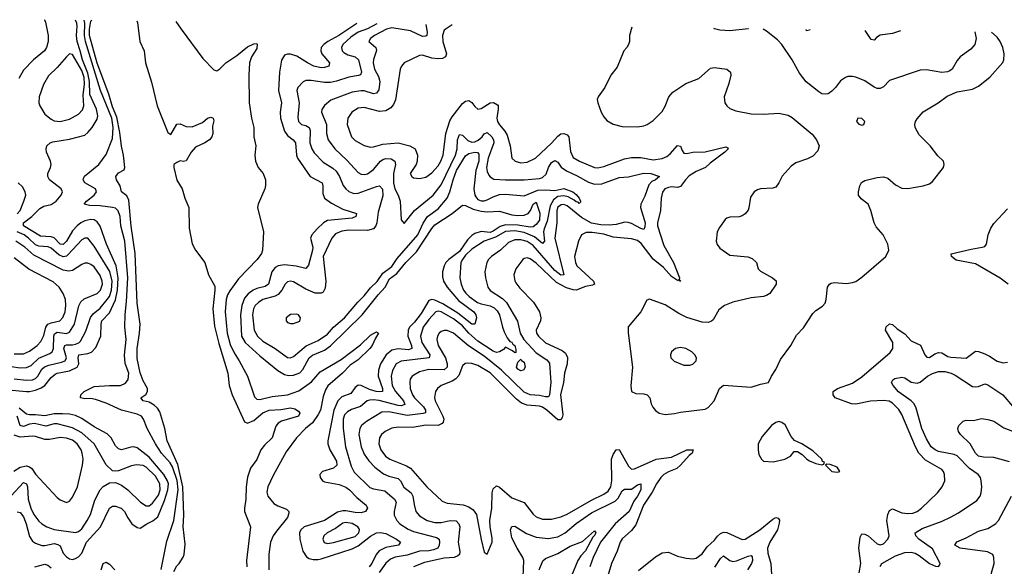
# Model space of a CAD drawing. Header units: inches. Extents: x 1694797 to 1849917, y 907313 to 1017959.
# Tile 531 of 656: x 1772806 to 1779218, y 1013632 to 1017192. Entities that reach past the tile are written whole.
import ezdxf

# ---------------------------------------------------------------- set-up
doc = ezdxf.new("R2010")
doc.units = ezdxf.units.IN
doc.header["$MEASUREMENT"] = 0
doc.layers.add('B7071', color=7, linetype='Continuous')

msp = doc.modelspace()

# ---------------------------------------------------------------- linework, layer by layer
at = {"layer": 'B7071', "color": 5}
for points, elevation in [([(1772710, 1014783.6), (1772850, 1014770.8), (1772870, 1014770.8), (1772910, 1014780.1), (1772946, 1014794), (1772969.9, 1014810), (1773010, 1014861.5), (1773036.6, 1014883.4), (1773050, 1014890.4), (1773130, 1014905.5), (1773180.9, 1014930), (1773192.2, 1014950), (1773186.2, 1014990), (1773190.4, 1015009.6), (1773250, 1015018.2), (1773273.7, 1015026.3), (1773301.8, 1015058.2), (1773333.5, 1015130), (1773335.7, 1015210), (1773341.1, 1015230), (1773390, 1015282.7), (1773430, 1015367.9), (1773444, 1015430), (1773446.7, 1015510), (1773433.8, 1015590), (1773371.6, 1015730), (1773330, 1015846.8), (1773310, 1015876.2), (1773290, 1015888.1), (1773270, 1015890.5), (1773230, 1015881.3), (1773204.5, 1015870), (1773179.4, 1015850), (1773150, 1015817.2), (1773110, 1015749.3), (1773090, 1015727.4), (1773070, 1015729.9), (1773030, 1015771.7), (1773010, 1015778.6), (1772942.4, 1015782.4), (1772831.1, 1015850), (1772829.9, 1015870), (1772885.8, 1015910), (1772936.7, 1015963.3), (1772962.9, 1015977.1), (1773010.6, 1015989.4), (1773042.5, 1016010), (1773076.2, 1016050), (1773083.8, 1016070), (1773075.9, 1016090), (1773000.9, 1016150), (1772989.2, 1016170), (1772990.4, 1016190), (1773007.5, 1016230), (1773010.4, 1016250), (1773007.3, 1016270), (1772981.4, 1016330), (1772978.2, 1016350), (1772982.8, 1016370), (1773003.5, 1016390), (1773022.7, 1016397.3), (1773130, 1016413.9), (1773230, 1016440.1), (1773250, 1016456.3), (1773277.8, 1016490), (1773310, 1016544.7), (1773314.2, 1016565.8), (1773306.8, 1016610), (1773263.8, 1016703.8), (1773261.1, 1016790), (1773250, 1016843.4), (1773214.4, 1016930), (1773200.1, 1016990), (1773179.5, 1017050), (1773176, 1017090), (1773181.2, 1017150), (1773177.7, 1017170), (1773170.3, 1017189.3)], 620), ([(1772964.7, 1017191.9), (1772966.7, 1017190), (1772974.7, 1017174.7), (1772990.7, 1017090), (1772990.8, 1017050), (1772979.8, 1017010), (1772967.6, 1016990), (1772896.8, 1016930), (1772830, 1016862.8), (1772801.5, 1016810)], 620), ([(1773727.4, 1013612.6), (1773763.4, 1013796.6), (1773809.3, 1013930.7), (1773838.1, 1014130), (1773830.8, 1014190.8), (1773800.7, 1014280.7), (1773785.2, 1014305.2), (1773730, 1014368.4), (1773690.8, 1014430), (1773635.5, 1014530), (1773612.9, 1014590), (1773598.6, 1014610), (1773570, 1014623.4), (1773469.7, 1014649.7), (1773370, 1014695.7), (1773299, 1014719), (1773270, 1014724.1), (1773230, 1014722.3), (1773201.4, 1014730), (1773203.8, 1014750), (1773225.5, 1014770), (1773290, 1014803.1), (1773390, 1014810.8), (1773462.7, 1014810), (1773494.1, 1014825.9), (1773511.9, 1014848.1), (1773516.2, 1014890), (1773493.9, 1014953.9), (1773487.5, 1015007.5), (1773498.6, 1015110), (1773491.5, 1015190), (1773492.1, 1015272.1), (1773502.3, 1015357.7), (1773509.5, 1015510), (1773490.2, 1015750), (1773464.3, 1015850), (1773459.8, 1015910), (1773448, 1015948), (1773430, 1015963.7), (1773409.9, 1015969.9), (1773330, 1015980), (1773261.6, 1015981.6), (1773225.7, 1015990), (1773240.6, 1016010), (1773291.3, 1016050), (1773305.3, 1016070), (1773300.4, 1016090), (1773229.2, 1016130), (1773218.7, 1016150), (1773221.2, 1016158.8), (1773228, 1016172), (1773322, 1016250), (1773370, 1016313.8), (1773410, 1016417.8), (1773413.8, 1016490), (1773405.2, 1016550), (1773333.3, 1016730), (1773234.4, 1017050), (1773227, 1017090), (1773229.6, 1017170), (1773226, 1017188.6)], 580), ([(1773810, 1013598.8), (1773830, 1013636), (1773844, 1013650), (1773870, 1013691.3), (1773876.2, 1013710), (1773883.5, 1013776.5), (1773869.9, 1013889.9), (1773875.2, 1013964.8), (1773867.8, 1014150), (1773835.9, 1014295.9), (1773766.3, 1014450), (1773750.8, 1014530), (1773717.6, 1014637.6), (1773702.8, 1014662.8), (1773682.8, 1014682.8), (1773650, 1014700.9), (1773609.3, 1014710), (1773595.1, 1014730), (1773628.5, 1014751.5), (1773638.8, 1014770), (1773638.8, 1014790), (1773610, 1014840.5), (1773590, 1014892.7), (1773570, 1014986), (1773571.8, 1015050), (1773587.1, 1015150), (1773589.8, 1015210), (1773570, 1015346), (1773558.4, 1015670), (1773532.2, 1015847.8), (1773515.8, 1016015.8), (1773504.3, 1016044.3), (1773469.8, 1016070), (1773459.8, 1016110), (1773436.4, 1016150), (1773431.2, 1016170), (1773450, 1016195.6), (1773486.7, 1016213.3), (1773490.6, 1016230), (1773481.7, 1016310), (1773468.2, 1016368.2), (1773458.3, 1016458.3), (1773437.8, 1016557.8), (1773410, 1016623.6), (1773387, 1016707), (1773310, 1016909.2), (1773261.2, 1017090), (1773260.6, 1017130), (1773270, 1017181.8), (1773275.7, 1017188)], 560), ([(1773569.5, 1017184.3), (1773572.7, 1017172.7), (1773588.4, 1017050), (1773616.5, 1016990), (1773624.9, 1016910), (1773664.1, 1016784.1), (1773700.8, 1016630), (1773770, 1016458), (1773790, 1016444.7), (1773830, 1016510.7), (1773850, 1016514), (1773890, 1016495.8), (1773930, 1016495), (1773996.9, 1016523.1), (1774030, 1016550.4), (1774050, 1016558), (1774066, 1016550), (1774070, 1016534), (1774062.5, 1016497.5), (1774063.8, 1016450), (1774057.1, 1016430), (1774042, 1016410), (1774010.8, 1016390), (1773950, 1016362.4), (1773922.4, 1016330), (1773890, 1016273.2), (1773870, 1016269), (1773850, 1016271.8), (1773830, 1016261.6), (1773810.7, 1016250), (1773808.9, 1016230), (1773830, 1016147.3), (1773863.1, 1016090), (1773880.5, 1016030), (1773908, 1015970), (1773910, 1015834), (1773930, 1015732), (1773950, 1015691.3), (1774010.8, 1015610), (1774035.5, 1015530), (1774076.1, 1015456.1), (1774077, 1015430), (1774063.2, 1015310), (1774075.4, 1015195.4), (1774102.8, 1015082.8), (1774161.5, 1014890), (1774171.1, 1014810), (1774189.5, 1014749.5), (1774270, 1014574), (1774290, 1014563.6), (1774330, 1014582), (1774390, 1014632.5), (1774430, 1014649.3), (1774507.5, 1014652.5), (1774570, 1014663.7), (1774598, 1014658), (1774622, 1014642), (1774631.3, 1014630), (1774621, 1014610), (1774510, 1014576.5), (1774490, 1014564.4), (1774474.8, 1014545.2), (1774450, 1014468.7), (1774399.1, 1014420.9), (1774375.8, 1014390), (1774350, 1014327.3), (1774309.5, 1014270.5), (1774290, 1014212.3), (1774280.1, 1014150), (1774278.3, 1014070), (1774270.3, 1014010.3), (1774270.4, 1013990), (1774308.7, 1013890), (1774282, 1013670), (1774284.9, 1013630)], 560), ([(1773823.1, 1017181.1), (1773856.5, 1017130), (1773999.6, 1016939.6), (1774070, 1016864.9), (1774090, 1016858.7), (1774110, 1016872), (1774148, 1016912), (1774221, 1016959), (1774290, 1017014.2), (1774330, 1017035.3), (1774350, 1017037.1), (1774352.4, 1017032.4), (1774350, 1017004.4), (1774315.5, 1016950), (1774302.6, 1016910), (1774297.7, 1016830), (1774300.7, 1016650), (1774315.8, 1016550), (1774330.7, 1016490), (1774331.5, 1016430), (1774343.5, 1016370), (1774337.1, 1016310), (1774340.7, 1016270), (1774359.7, 1016230), (1774391.3, 1016190), (1774407.7, 1016150), (1774407.1, 1016112.9), (1774401.6, 1016090), (1774358.5, 1015990), (1774354, 1015970), (1774394.3, 1015810), (1774388.2, 1015690), (1774381.3, 1015670), (1774353.4, 1015630), (1774230, 1015505.4), (1774173.7, 1015426.3), (1774159.6, 1015400.4), (1774150.3, 1015370), (1774144.9, 1015290), (1774157.4, 1015150), (1774176.2, 1015076.2), (1774202.3, 1015022.3), (1774235.8, 1014970), (1774289.6, 1014870), (1774335.2, 1014735.2), (1774350, 1014720.5), (1774370, 1014718.1), (1774450, 1014738.8), (1774550, 1014748), (1774624.8, 1014775.2), (1774706.5, 1014833.5), (1774762.2, 1014897.8), (1774900.4, 1014979.6), (1775024.7, 1015075.3), (1775090, 1015138.4), (1775130, 1015159.6), (1775143.1, 1015150), (1775121.9, 1015118.1), (1775102, 1015070), (1775086, 1015050), (1775010, 1014975.9), (1774957.4, 1014942.6), (1774907.7, 1014890), (1774811.8, 1014808.2), (1774797.4, 1014782.6), (1774782, 1014738), (1774764.3, 1014650), (1774750, 1014620.7), (1774713.6, 1014566.4), (1774667.3, 1014530), (1774609.2, 1014470), (1774542.3, 1014377.7), (1774457.2, 1014222.8), (1774422.4, 1014150), (1774414.7, 1014114.7), (1774421.8, 1014090), (1774461.8, 1014041.8), (1774486.3, 1014026.3), (1774544, 1014004), (1774558, 1013990), (1774558.8, 1013978.8), (1774550.7, 1013950), (1774478.2, 1013861.8), (1774457.1, 1013830), (1774439, 1013790), (1774427.9, 1013712.1), (1774428.8, 1013610)], 580), ([(1775001.8, 1017166.3), (1774883.8, 1017090), (1774813.3, 1017050), (1774786.8, 1017030), (1774769.5, 1017010), (1774766.4, 1016990), (1774772.8, 1016970), (1774824, 1016910), (1774819.5, 1016890), (1774813.3, 1016886.7), (1774790, 1016879.5), (1774770, 1016879.1), (1774721.7, 1016890), (1774679.3, 1016910), (1774610, 1016954.9), (1774570, 1016967.2), (1774550, 1016967.7), (1774530, 1016960.4), (1774510, 1016929.4), (1774497.2, 1016850), (1774491.8, 1016730), (1774510.1, 1016650), (1774502.8, 1016590), (1774505, 1016550), (1774530, 1016466), (1774550, 1016438.5), (1774586.7, 1016410), (1774602, 1016390), (1774608.4, 1016310), (1774615.4, 1016290), (1774697.1, 1016170), (1774774.7, 1016130), (1774780.5, 1016110), (1774779.5, 1016059.5), (1774791.8, 1016030), (1774836.4, 1015996.4), (1774910, 1015958.7), (1774999.5, 1015930), (1774995.2, 1015910), (1774970, 1015899.5), (1774810, 1015883.9), (1774784.5, 1015870), (1774742.1, 1015830), (1774708, 1015790), (1774700.7, 1015770), (1774714, 1015710), (1774712, 1015690), (1774685.7, 1015594.3), (1774670, 1015571.1), (1774606.7, 1015586.7), (1774530, 1015594.5), (1774490, 1015589.9), (1774470, 1015578.2), (1774448, 1015550), (1774427.1, 1015470), (1774405.1, 1015454.9), (1774350, 1015440.9), (1774326.4, 1015430), (1774294.1, 1015405.9), (1774270, 1015378.5), (1774251.5, 1015330), (1774242.9, 1015270), (1774249.8, 1015130), (1774274.6, 1015090), (1774370, 1015002.8), (1774486.8, 1014906.8), (1774530, 1014881.1), (1774555.6, 1014875.6), (1774590, 1014876.5), (1774630, 1014892.5), (1774650, 1014914), (1774690.9, 1014990), (1774713, 1015007), (1774790, 1015039.9), (1774830, 1015068.6), (1775036.9, 1015270), (1775140.3, 1015399.7), (1775186.1, 1015450), (1775215, 1015505), (1775261, 1015539), (1775320.7, 1015610), (1775390, 1015680.1), (1775490, 1015832.5), (1775510, 1015855.1), (1775622.9, 1015930), (1775690, 1015984.5), (1775710, 1015982.7), (1775759.1, 1015959.1), (1775810, 1015945.8), (1775850, 1015941.5), (1775930, 1015944.6), (1776010, 1015920.2), (1776050, 1015916.3), (1776090, 1015919.5), (1776116.2, 1015930), (1776132.5, 1015950), (1776150, 1015991.2), (1776170, 1016004.4), (1776193.1, 1015933.1), (1776190, 1015887.2), (1776170, 1015857.8), (1776150, 1015844), (1776130, 1015840.3), (1776050, 1015854.4), (1775970, 1015856.1), (1775934.8, 1015845.2), (1775890, 1015814.7), (1775870, 1015807), (1775810, 1015811.8), (1775770, 1015800.1), (1775750, 1015786.8), (1775722.6, 1015757.4), (1775670, 1015682.3), (1775600.1, 1015630), (1775581.7, 1015610), (1775570.5, 1015590), (1775559.2, 1015550), (1775558.3, 1015518.3), (1775564.9, 1015490), (1775588.8, 1015450), (1775664.2, 1015364.2), (1775764, 1015290), (1775777.1, 1015270), (1775781, 1015250), (1775770.4, 1015209.6), (1775750, 1015209), (1775659.9, 1015279.9), (1775562.2, 1015342.2), (1775510, 1015365.4), (1775490, 1015369.6), (1775470, 1015363.5), (1775420.3, 1015279.7), (1775377.5, 1015222.5), (1775344.4, 1015190), (1775336.4, 1015170), (1775333, 1015130), (1775357.2, 1015070), (1775360.5, 1015050), (1775338.6, 1015041.4), (1775270, 1015047.9), (1775230, 1015039.7), (1775192.5, 1015010), (1775156.2, 1014950), (1775142.4, 1014910), (1775139.9, 1014870), (1775169, 1014790), (1775169.2, 1014770.8), (1775152.2, 1014767.8), (1775128.2, 1014771.8), (1775084.2, 1014784.2), (1775030, 1014809), (1775010, 1014810.9), (1774990, 1014797.3), (1774961.7, 1014758.3), (1774904.7, 1014735.3), (1774876.8, 1014710), (1774851.3, 1014650), (1774812.5, 1014450), (1774813.6, 1014430), (1774825.5, 1014390), (1774870, 1014316.5), (1774870.6, 1014290), (1774850, 1014270.5), (1774778.4, 1014250), (1774760.3, 1014230), (1774763.6, 1014210), (1774778, 1014190), (1774790, 1014182.9), (1774886.2, 1014166.2), (1774930, 1014147), (1774954.6, 1014130), (1775000.6, 1014080.6), (1775062.4, 1014030), (1775070.2, 1014010), (1775058, 1013990), (1775030, 1013980.4), (1774990, 1013982), (1774930, 1013992.6), (1774910, 1013993.1), (1774874.8, 1013985.2), (1774790, 1013930.5), (1774658, 1013890), (1774637.4, 1013870), (1774628.1, 1013850), (1774629.2, 1013810), (1774650.1, 1013730), (1774674.6, 1013694.6), (1774690, 1013684.2), (1774716.1, 1013676.1), (1774750, 1013676.5), (1774770, 1013681.6), (1774970, 1013746.8), (1775010, 1013766.1), (1775090, 1013827.9), (1775130, 1013850.1), (1775153, 1013853), (1775190, 1013846.3), (1775259, 1013810), (1775284.9, 1013790), (1775272.4, 1013770), (1775190, 1013754.7), (1775147.1, 1013732.9), (1775126.8, 1013710), (1775098.2, 1013650), (1775082.5, 1013630)], 620), ([(1775131.1, 1017164.7), (1775070, 1017132.5), (1775010, 1017109.6), (1774962.1, 1017077.9), (1774910.8, 1017030), (1774901.2, 1017010), (1774905.9, 1016990), (1774917.7, 1016977.7), (1774942.4, 1016962.4), (1774990, 1016949.6), (1775011.5, 1016931.5), (1775031.2, 1016850), (1775026.1, 1016833.9), (1775012.1, 1016827.9), (1774950, 1016818.5), (1774870, 1016791), (1774830, 1016783.4), (1774790, 1016782.9), (1774704.1, 1016795.9), (1774670, 1016795.7), (1774652.7, 1016787.3), (1774616.5, 1016750), (1774611.5, 1016730), (1774626.5, 1016650), (1774617.8, 1016557.8), (1774621.8, 1016530), (1774642, 1016510), (1774670, 1016502), (1774691.6, 1016490), (1774698.4, 1016470), (1774695, 1016390), (1774708.3, 1016350), (1774724.4, 1016324.4), (1774783.1, 1016263.1), (1774845.1, 1016225.1), (1774866.6, 1016206.6), (1774889.6, 1016170), (1774912.7, 1016112.7), (1774929.6, 1016089.6), (1774950, 1016072.2), (1774981, 1016061), (1775010, 1016061.5), (1775130, 1016106.4), (1775150, 1016110.2), (1775167.9, 1016087.9), (1775170, 1016045.2), (1775141.4, 1015938.6), (1775131.7, 1015868.2), (1775125, 1015850), (1775109, 1015831), (1775070, 1015819.5), (1774950, 1015820.3), (1774904.5, 1015815.5), (1774862.2, 1015797.8), (1774838.2, 1015770), (1774781.2, 1015650), (1774800.4, 1015490), (1774796.2, 1015443.8), (1774782, 1015418), (1774769.4, 1015410.6), (1774730, 1015411.1), (1774670, 1015436.3), (1774590, 1015485.3), (1774570, 1015489.8), (1774550, 1015484.7), (1774535.2, 1015470), (1774513.7, 1015430), (1774490, 1015402.4), (1774469.4, 1015390.6), (1774390, 1015368.8), (1774360.9, 1015350), (1774340.1, 1015330), (1774328, 1015310), (1774322.2, 1015270), (1774332.1, 1015170), (1774354.4, 1015130), (1774390, 1015098.3), (1774470.5, 1015050.5), (1774550, 1014992.9), (1774570, 1014988.9), (1774590, 1014999), (1774672.2, 1015067.8), (1774750, 1015103.3), (1774810, 1015143.8), (1774850.5, 1015189.5), (1774920.7, 1015250), (1775008.5, 1015351.5), (1775050, 1015392.7), (1775090, 1015445.1), (1775134, 1015486), (1775170, 1015540.7), (1775230, 1015585.8), (1775263.1, 1015636.9), (1775398.8, 1015790), (1775434, 1015866), (1775461.1, 1015910), (1775530, 1015960.1), (1775589.1, 1016030), (1775607.9, 1016070), (1775629.1, 1016150), (1775650.6, 1016210), (1775710, 1016304.3), (1775730, 1016321), (1775770, 1016329.6), (1775787.6, 1016327.6), (1775795.2, 1016315.2), (1775794.9, 1016270), (1775777.3, 1016210), (1775763, 1016090), (1775770, 1016050.3), (1775777.3, 1016037.3), (1775790, 1016022), (1775810, 1016012.2), (1775830, 1016012), (1775850, 1016018.7), (1775890, 1016039.1), (1775930, 1016052.6), (1775970, 1016054.9), (1776090, 1016044), (1776179.2, 1016080.8), (1776230, 1016084.5), (1776290, 1016080.1), (1776350, 1016093.5), (1776407.6, 1016070), (1776430, 1016053.6), (1776449.1, 1016030), (1776456.9, 1016010), (1776457.3, 1016002.7), (1776450, 1015994.5), (1776443.6, 1016003.6), (1776430, 1016006), (1776417.5, 1016017.5), (1776378.1, 1016038.1), (1776350, 1016045.3), (1776310, 1016041.4), (1776281.6, 1016018.4), (1776260.2, 1015979.8), (1776239.8, 1015880.2), (1776220.8, 1015830), (1776217.1, 1015810), (1776222.8, 1015750), (1776210, 1015734.6), (1776158.4, 1015778.4), (1776090, 1015806.9), (1776030, 1015817), (1775970, 1015812.2), (1775903.8, 1015776.2), (1775830.2, 1015750), (1775750, 1015697.1), (1775710, 1015658.1), (1775688.5, 1015630), (1775679.4, 1015610), (1775672.9, 1015510), (1775680.1, 1015470), (1775697, 1015430), (1775710.9, 1015410), (1775733, 1015390), (1775786.8, 1015350), (1775810, 1015340.7), (1775870, 1015328), (1775894.7, 1015314.7), (1775915.9, 1015295.9), (1775929.7, 1015270), (1775949.1, 1015189.1), (1775960.2, 1015160.2), (1775980, 1015120), (1775996.9, 1015096.9), (1776010, 1015091.1), (1776018, 1015078), (1776030.2, 1015070), (1776036.7, 1015043.3), (1776036, 1015024), (1776030, 1015022), (1776015.1, 1015035.1), (1775970, 1015059.5), (1775955.5, 1015044.5), (1775930.2, 1015029.8), (1775910, 1015024.2), (1775890, 1015032.8), (1775790, 1015099), (1775731.6, 1015151.6), (1775690, 1015199.2), (1775630, 1015244.2), (1775550, 1015289.5), (1775530, 1015294), (1775515.3, 1015290), (1775470, 1015239.9), (1775433.8, 1015190), (1775416.3, 1015130), (1775424.6, 1015090), (1775477.5, 1015010), (1775473, 1014990), (1775290, 1014968.2), (1775258.6, 1014950), (1775233.1, 1014906.9), (1775225.2, 1014870), (1775231.9, 1014810), (1775253.6, 1014770), (1775304.6, 1014710), (1775313.5, 1014686.5), (1775290, 1014677.4), (1775270, 1014679.1), (1775147, 1014713), (1775110, 1014717.3), (1775084.8, 1014715.2), (1775068.3, 1014710), (1775026.3, 1014673.7), (1774966.4, 1014653.6), (1774940.6, 1014639.4), (1774921.9, 1014618.1), (1774913.2, 1014590), (1774911.9, 1014530), (1774926.9, 1014410), (1774964.4, 1014284.4), (1774984.4, 1014244.4), (1775086.6, 1014146.6), (1775110, 1014137), (1775183.3, 1014123.4), (1775246.7, 1014070), (1775256.8, 1014050), (1775245.3, 1013990), (1775245, 1013965), (1775261.7, 1013930), (1775282.2, 1013910), (1775335.2, 1013875.2), (1775370, 1013859.4), (1775521, 1013821), (1775536.5, 1013810), (1775540.6, 1013790), (1775538.3, 1013770), (1775529.5, 1013750.5), (1775501.2, 1013738.8), (1775470, 1013733.4), (1775410, 1013731.9), (1775330, 1013704.9), (1775250, 1013692.8), (1775220.2, 1013679.8), (1775190, 1013652.3), (1775147.7, 1013592.3)], 640), ([(1775451, 1017160.7), (1775460.3, 1017110), (1775457.7, 1017090), (1775450, 1017083.6), (1775430, 1017083.2), (1775350, 1017120.3), (1775230, 1017137.9), (1775194.9, 1017130), (1775116.9, 1017090), (1775090.2, 1017070), (1775080.3, 1017050), (1775125.8, 1017010), (1775130.2, 1016990.2), (1775110, 1016931.8), (1775108.4, 1016910), (1775117.3, 1016870), (1775142, 1016822), (1775151.5, 1016790), (1775143.9, 1016736.1), (1775130, 1016714.2), (1775110, 1016709.9), (1775050, 1016728), (1775030, 1016729.4), (1774970, 1016720.7), (1774832.7, 1016667.3), (1774790, 1016634), (1774773.7, 1016606.3), (1774772, 1016590), (1774803.4, 1016510), (1774803.9, 1016450), (1774814.8, 1016410), (1774858.2, 1016350), (1774936.5, 1016276.5), (1775010, 1016196.6), (1775030, 1016187), (1775050, 1016184.1), (1775071.6, 1016188.4), (1775110, 1016216.3), (1775155.7, 1016270), (1775170, 1016281.4), (1775190, 1016288.7), (1775224.9, 1016284.9), (1775248.6, 1016270), (1775253.2, 1016250), (1775239.2, 1016190), (1775239.5, 1016130), (1775249.4, 1016089.4), (1775269.5, 1016050), (1775282.7, 1016010), (1775289.1, 1015889.1), (1775310, 1015864), (1775377, 1015950), (1775498.8, 1016050), (1775550, 1016115.5), (1775644.5, 1016310), (1775653.7, 1016350), (1775656.9, 1016410), (1775670, 1016444.2), (1775690, 1016441), (1775724.6, 1016404.6), (1775750, 1016393.9), (1775770, 1016396.1), (1775792.5, 1016407.5), (1775817.7, 1016430), (1775830, 1016449.4), (1775850, 1016458), (1775879.6, 1016430), (1775891.5, 1016410), (1775893.7, 1016390), (1775855.7, 1016290), (1775846.1, 1016230), (1775850, 1016202.6), (1775860.4, 1016180.4), (1775870, 1016167.6), (1775893.7, 1016153.7), (1775968.7, 1016148.7), (1776090, 1016149.6), (1776190, 1016158.5), (1776210, 1016164.1), (1776233.8, 1016186.2), (1776250.5, 1016230), (1776270, 1016262.6), (1776290, 1016275.4), (1776310, 1016264.9), (1776332.5, 1016232.5), (1776367.1, 1016207.1), (1776435.7, 1016175.7), (1776510, 1016133.5), (1776550, 1016121.7), (1776596.4, 1016123.6), (1776710, 1016163.5), (1776770, 1016169.3), (1776868.4, 1016191.6), (1776916.3, 1016190), (1776971.3, 1016170), (1776946.7, 1016150), (1776921.4, 1016138.6), (1776902.8, 1016117.2), (1776876.8, 1016043.2), (1776850.3, 1015990), (1776847.9, 1015970), (1776878.2, 1015870), (1776877.8, 1015842.2), (1776870, 1015825.7), (1776850, 1015831.5), (1776790, 1015864.7), (1776767.7, 1015872.3), (1776746.6, 1015873.4), (1776690, 1015858.3), (1776646.4, 1015853.6), (1776590, 1015855.9), (1776530, 1015867.4), (1776463.7, 1015903.7), (1776370, 1015979.4), (1776350, 1015988.3), (1776332.9, 1015987.1), (1776310, 1015970.9), (1776302.8, 1015950), (1776303.7, 1015870), (1776290.1, 1015769.9), (1776350, 1015529.8), (1776330, 1015529), (1776290, 1015558.2), (1776150, 1015720.9), (1776110, 1015747.2), (1776070, 1015758.2), (1776030, 1015758.1), (1775990, 1015741.2), (1775937.6, 1015690), (1775877.5, 1015650), (1775858.2, 1015630), (1775847.8, 1015610), (1775835.9, 1015550), (1775839.3, 1015510), (1775854.7, 1015450), (1775869.2, 1015429.2), (1775950, 1015377), (1775977, 1015350), (1776047.8, 1015227.8), (1776064.5, 1015150), (1776089.7, 1015110), (1776170, 1015023.4), (1776237.7, 1014977.7), (1776255.4, 1014955.4), (1776264.5, 1014830), (1776256.1, 1014750), (1776250, 1014736.8), (1776230, 1014735.3), (1776190, 1014744.7), (1776130, 1014749.1), (1776090, 1014767.2), (1775944, 1014910), (1775830, 1015001), (1775727.5, 1015067.5), (1775630, 1015151.1), (1775590, 1015168.3), (1775570, 1015169), (1775550, 1015160.8), (1775538.6, 1015150), (1775526.3, 1015130), (1775522.4, 1015110), (1775531.7, 1015070), (1775577.9, 1014990), (1775589.6, 1014950.4), (1775590, 1014929.8), (1775569.2, 1014910.8), (1775470, 1014913), (1775410, 1014898.6), (1775361.8, 1014870), (1775349.5, 1014850.5), (1775345.5, 1014834.5), (1775348.3, 1014790), (1775363.6, 1014750), (1775377.1, 1014730), (1775436.3, 1014670), (1775449.5, 1014650), (1775447.8, 1014632.2), (1775433.6, 1014626.4), (1775330, 1014615), (1775210, 1014638), (1775164.5, 1014635.5), (1775064.1, 1014575.9), (1775032.8, 1014550), (1775020.1, 1014530), (1775013.6, 1014490), (1775029.7, 1014409.7), (1775050, 1014362.8), (1775078.6, 1014318.6), (1775117.7, 1014277.7), (1775174.5, 1014234.5), (1775210, 1014218.5), (1775270, 1014204.7), (1775286.8, 1014190), (1775307, 1014147), (1775356.3, 1014110), (1775365.6, 1014090), (1775374.1, 1014034.1), (1775386.4, 1013990), (1775410, 1013960.8), (1775460.3, 1013930), (1775510, 1013916.9), (1775550, 1013918.6), (1775610, 1013931.7), (1775648.2, 1013928.2), (1775666.5, 1013910), (1775671.9, 1013890), (1775661.8, 1013790), (1775671.5, 1013728.5), (1775670.2, 1013710), (1775660.1, 1013699.9), (1775636.3, 1013690), (1775570, 1013684.7), (1775442.9, 1013657.1), (1775370, 1013629.9)], 660), ([(1775621.4, 1017158.6), (1775570, 1017123.5), (1775558.3, 1017090), (1775561.9, 1017050), (1775585.7, 1016970), (1775579, 1016950), (1775560.1, 1016939.9), (1775530, 1016936.4), (1775490, 1016942.2), (1775430, 1016961.8), (1775410, 1016959.7), (1775310.4, 1016910), (1775291.7, 1016890), (1775283.2, 1016870), (1775253.8, 1016670), (1775240.8, 1016639.2), (1775223.1, 1016616.9), (1775190, 1016597.7), (1775150, 1016593.6), (1775050, 1016619.5), (1775010, 1016615.4), (1774969.6, 1016590.4), (1774942.6, 1016550), (1774939.3, 1016510), (1774966.4, 1016430), (1774990, 1016406), (1775050, 1016373), (1775090, 1016362), (1775110, 1016363.8), (1775170, 1016381.5), (1775270, 1016390.1), (1775345.5, 1016370), (1775381.1, 1016350), (1775396.1, 1016310), (1775394, 1016270), (1775386.7, 1016250), (1775349.2, 1016190), (1775359.3, 1016170), (1775370, 1016163.1), (1775410, 1016157.4), (1775450, 1016166.9), (1775490, 1016193.6), (1775530, 1016239.7), (1775549.1, 1016270), (1775562.8, 1016310), (1775581.7, 1016450), (1775606.6, 1016533.4), (1775621.2, 1016558.8), (1775690, 1016646.2), (1775710, 1016662.3), (1775730, 1016666.4), (1775750, 1016653.4), (1775770, 1016626), (1775790, 1016610.2), (1775810, 1016614.3), (1775870, 1016650.1), (1775891.6, 1016651.6), (1775916.4, 1016636.4), (1775920.7, 1016630), (1775920.9, 1016610), (1775912.1, 1016550), (1775917, 1016530), (1775930, 1016506.4), (1775965.8, 1016465.8), (1775979.7, 1016439.7), (1775999.3, 1016370), (1776010.2, 1016290.2), (1776032.7, 1016270), (1776070, 1016259.8), (1776110, 1016263.2), (1776164.7, 1016290), (1776270, 1016386.9), (1776310, 1016432.5), (1776330, 1016448.4), (1776350, 1016451.2), (1776370, 1016442.8), (1776381.3, 1016430), (1776393.7, 1016333.7), (1776410, 1016295.4), (1776451.4, 1016270), (1776550, 1016228.5), (1776570, 1016227.6), (1776610, 1016235.5), (1776745.4, 1016285.4), (1776790, 1016295.1), (1776850, 1016294.3), (1776930, 1016280.3), (1776990, 1016287.9), (1777019, 1016301), (1777042, 1016318), (1777090, 1016372.6), (1777108.8, 1016368.8), (1777119.2, 1016339.2), (1777130, 1016322.8), (1777150, 1016319.8), (1777190, 1016328.4), (1777270, 1016330.8), (1777404.8, 1016364.8), (1777417.3, 1016357.3), (1777419.7, 1016350), (1777398.4, 1016330), (1777302.2, 1016257.8), (1777271.1, 1016228.9), (1777210, 1016204.1), (1777165.5, 1016174.4), (1777141.9, 1016150), (1777110, 1016105.2), (1777090, 1016099.6), (1777050, 1016103.1), (1777030, 1016100.1), (1777006.6, 1016090), (1776991.3, 1016068.7), (1776984, 1016030), (1776979.1, 1015950), (1776959.2, 1015870), (1776958.8, 1015850), (1777001.4, 1015721.4), (1777062.9, 1015610), (1777101.5, 1015510), (1777100.6, 1015500.6), (1777111.6, 1015488.4), (1777102, 1015490), (1777098, 1015498), (1777090, 1015493.3), (1777050, 1015519.5), (1776997.6, 1015577.6), (1776930, 1015631.7), (1776853.9, 1015733.9), (1776830, 1015754.2), (1776790, 1015765.7), (1776670, 1015776.7), (1776610, 1015794.9), (1776533.2, 1015806.8), (1776493.8, 1015806.2), (1776465.3, 1015790), (1776445.2, 1015750), (1776419.7, 1015650), (1776424.3, 1015610), (1776434.7, 1015590), (1776542.1, 1015490), (1776548.9, 1015470), (1776536.5, 1015463.5), (1776490, 1015455.1), (1776430, 1015429.9), (1776410, 1015431.7), (1776366.1, 1015446.1), (1776300.6, 1015480.6), (1776170, 1015607.1), (1776130, 1015634.7), (1776110, 1015640.2), (1776090, 1015636.5), (1776081.5, 1015630), (1776035.8, 1015570), (1776024.7, 1015530), (1776031.2, 1015491.2), (1776037.8, 1015477.8), (1776063.1, 1015443.1), (1776152.6, 1015352.6), (1776191.8, 1015290), (1776199.3, 1015250), (1776197.7, 1015230), (1776170.2, 1015170), (1776171.1, 1015150), (1776183.5, 1015130), (1776230, 1015087.1), (1776338.6, 1015038.6), (1776359.9, 1015019.9), (1776372.2, 1014992.2), (1776371.8, 1014950), (1776354.6, 1014890), (1776347.7, 1014830), (1776328.1, 1014750), (1776342.2, 1014617.8), (1776339.3, 1014600.7), (1776330, 1014585.4), (1776310, 1014585.7), (1776238, 1014650), (1776210, 1014669.5), (1776190, 1014676), (1776110, 1014680.8), (1776074.7, 1014694.7), (1776041.7, 1014721.7), (1775870, 1014891.4), (1775790, 1014939.9), (1775750, 1014953.9), (1775724.8, 1014955.2), (1775707.8, 1014952.2), (1775690, 1014938.7), (1775664.6, 1014875.4), (1775646.9, 1014853.1), (1775622.9, 1014837), (1775550.7, 1014809.3), (1775526.3, 1014790), (1775513.8, 1014770), (1775507.6, 1014732.4), (1775511.8, 1014710), (1775562, 1014610), (1775567.2, 1014590), (1775563.4, 1014570), (1775557.4, 1014562.6), (1775530, 1014549.9), (1775450, 1014552.2), (1775364.3, 1014535.7), (1775270, 1014537.9), (1775230, 1014532.1), (1775186, 1014510), (1775161.8, 1014490), (1775150, 1014469.3), (1775145, 1014430), (1775157.4, 1014390), (1775187.3, 1014350), (1775216, 1014330), (1775325.8, 1014285.8), (1775350.5, 1014270.5), (1775456.2, 1014150), (1775556.5, 1014056.5), (1775590, 1014043.5), (1775693.7, 1014033.7), (1775730, 1014020.1), (1775759.8, 1013999.8), (1775779.8, 1013970), (1775810, 1013806), (1775830, 1013724.7), (1775850, 1013712), (1775882.9, 1013790), (1775883.6, 1013816.4), (1775868.7, 1013888.7), (1775867.1, 1013930), (1775880.2, 1014010), (1775881.6, 1014110), (1775890, 1014137.6), (1775910, 1014156), (1775930, 1014147.2), (1776010, 1014078.3), (1776090, 1014047.2), (1776150, 1013971.6), (1776170, 1013955.2), (1776210, 1013939.3), (1776270, 1013940.2), (1776330, 1013955.1), (1776370, 1013971.7), (1776530, 1014064.1), (1776610, 1014101.6), (1776637.5, 1014122.5), (1776654.8, 1014150), (1776661.7, 1014190), (1776659.6, 1014330), (1776670, 1014359.6), (1776690, 1014391.8), (1776710, 1014393.1), (1776770, 1014284.9), (1776790, 1014266), (1776810, 1014267.8), (1776950, 1014330.9), (1777050, 1014342.7), (1777150, 1014391.1), (1777190.6, 1014390), (1777184.9, 1014370), (1777165.5, 1014354.5), (1777109.5, 1014290), (1777084.3, 1014270), (1777030, 1014247.3), (1777001, 1014230), (1776980.6, 1014210), (1776952.7, 1014170), (1776923.9, 1014116.1), (1776868.1, 1014030), (1776818.1, 1013901.9), (1776790, 1013866.6), (1776730, 1013811.1), (1776715.5, 1013790), (1776695.6, 1013730), (1776660.3, 1013650), (1776635.8, 1013570)], 680), ([(1776791.5, 1017142.8), (1776777, 1017090), (1776777, 1017050), (1776770.4, 1017030), (1776759.5, 1017010), (1776740.4, 1016990), (1776696.7, 1016883.3), (1776654.9, 1016830), (1776616.4, 1016750), (1776572.7, 1016690), (1776567.1, 1016672.9), (1776570.4, 1016650), (1776592.9, 1016590), (1776610, 1016558.4), (1776630, 1016535.3), (1776670, 1016511.5), (1776730, 1016496.9), (1776830, 1016494.7), (1776870, 1016500.7), (1776891.2, 1016508.8), (1776930, 1016535.3), (1776990, 1016593.4), (1777010, 1016628.7), (1777032, 1016690), (1777059, 1016721), (1777143.3, 1016776.7), (1777228.3, 1016810), (1777304.8, 1016875.2), (1777330, 1016881.5), (1777410.1, 1016870.1), (1777435.5, 1016850), (1777436.5, 1016830), (1777423.3, 1016776.6), (1777392.9, 1016690), (1777398.7, 1016650), (1777410.4, 1016630), (1777430, 1016613.4), (1777470, 1016598), (1777570, 1016579.2), (1777650, 1016577.4), (1777750, 1016582.7), (1777809.5, 1016569.5), (1777835.1, 1016555.1), (1777966.2, 1016446.1), (1777995.4, 1016410), (1778012.2, 1016370), (1778002.3, 1016337.7), (1777970, 1016304), (1777935.1, 1016284.9), (1777859.6, 1016260.4), (1777830, 1016238.4), (1777770, 1016172), (1777750, 1016129.3), (1777730, 1016100.7), (1777710, 1016094), (1777630.2, 1016089.8), (1777610, 1016084.4), (1777588.4, 1016071.6), (1777563.8, 1016036.2), (1777554.2, 1015965.8), (1777549.2, 1015950.8), (1777530, 1015927.3), (1777510, 1015913.6), (1777491.8, 1015908.2), (1777430, 1015905.6), (1777410, 1015898.4), (1777399.1, 1015890), (1777362, 1015838), (1777348.4, 1015810), (1777340.4, 1015750), (1777347.3, 1015727.3), (1777364.2, 1015704.2), (1777430, 1015658), (1777547, 1015647), (1777575.8, 1015635.8), (1777603.2, 1015610), (1777615.6, 1015570), (1777630, 1015553.4), (1777708.8, 1015510), (1777730.9, 1015490.9), (1777731.3, 1015470), (1777690.1, 1015409.9), (1777670, 1015396.2), (1777650.1, 1015389.9), (1777570, 1015380.3), (1777450, 1015352.7), (1777394.9, 1015330), (1777358, 1015302), (1777321.5, 1015238.5), (1777310, 1015227.8), (1777290, 1015219.3), (1777250, 1015222.9), (1777150, 1015253.4), (1777099.2, 1015279.2), (1777010, 1015335.8), (1776907.9, 1015372.1), (1776890, 1015365.2), (1776850.2, 1015289.8), (1776769.2, 1015190.8), (1776767.6, 1015152.4), (1776796.3, 1014930), (1776786.7, 1014806.7), (1776790.6, 1014770), (1776817.2, 1014757.2), (1776870, 1014755.9), (1776892.7, 1014750), (1776910.3, 1014730), (1776918.3, 1014690), (1776928.2, 1014668.2), (1776946.1, 1014646.1), (1776969.2, 1014629.2), (1777010, 1014620.3), (1777070, 1014628), (1777110, 1014636.9), (1777270, 1014655.3), (1777290, 1014667.6), (1777328.7, 1014710), (1777363.1, 1014790), (1777390, 1014811.1), (1777570, 1014798.5), (1777630, 1014819.5), (1777682, 1014830), (1777701.2, 1014870), (1777730, 1014913.4), (1777760, 1014980), (1777827.4, 1015070), (1777863.4, 1015136.6), (1777910, 1015184.9), (1777970, 1015278), (1777990, 1015298), (1778034, 1015326), (1778050, 1015344.9), (1778057.6, 1015370), (1778067.3, 1015450), (1778079.7, 1015470), (1778090, 1015477.2), (1778110, 1015481.5), (1778190, 1015474.4), (1778230, 1015479.6), (1778250, 1015487.2), (1778290, 1015514.9), (1778446.3, 1015650), (1778465.1, 1015690), (1778459.1, 1015730), (1778428.5, 1015790), (1778383.9, 1015843.9), (1778369.2, 1015869.2), (1778348.5, 1015950), (1778331, 1015990), (1778285.5, 1016025.5), (1778269.1, 1016049.1), (1778267.9, 1016070), (1778276.4, 1016110), (1778288.4, 1016131.6), (1778310, 1016144.4), (1778390, 1016164.8), (1778430, 1016169.4), (1778459.6, 1016159.6), (1778510, 1016116.5), (1778550, 1016094.6), (1778590, 1016091.7), (1778688.7, 1016110), (1778730, 1016123.1), (1778750, 1016138), (1778820.9, 1016230), (1778826.6, 1016250), (1778820.9, 1016270), (1778785.6, 1016305.6), (1778734.3, 1016370), (1778662.9, 1016442.9), (1778636.4, 1016490), (1778634.2, 1016510), (1778639.2, 1016530), (1778650, 1016546.7), (1778689.1, 1016590.9), (1778787.6, 1016650), (1778846.4, 1016693.6), (1778910, 1016722.2), (1779010, 1016739.6), (1779050, 1016758.3), (1779123, 1016817), (1779207, 1016913), (1779215.1, 1016930), (1779216.9, 1016970), (1779208.3, 1017010), (1779189.7, 1017050), (1779170, 1017077.4), (1779133.2, 1017111.3)], 720), ([(1777551.1, 1017132.5), (1777550, 1017132.1), (1777430, 1017120.2), (1777364.5, 1017124.5), (1777330, 1017133.4), (1777326, 1017135.5)], 720), ([(1779024.9, 1017112.7), (1779033.8, 1017070), (1779025.5, 1017030), (1779000.3, 1016999.7), (1778930, 1016949.7), (1778910, 1016925.6), (1778877, 1016870), (1778862, 1016858), (1778848.3, 1016851.7), (1778811.3, 1016848.7), (1778710, 1016866), (1778670, 1016863.8), (1778470, 1016795.8), (1778430, 1016754.8), (1778410, 1016743.4), (1778390, 1016743.4), (1778370, 1016752.2), (1778310, 1016793), (1778250, 1016817.6), (1778230, 1016822.7), (1778199.1, 1016820.9), (1778183.8, 1016816.2), (1778150, 1016794), (1778119.3, 1016750), (1778094.6, 1016725.4), (1778070, 1016709.9), (1778050, 1016706), (1778030, 1016709.9), (1778010, 1016721.1), (1777927.3, 1016787.3), (1777884.5, 1016844.5), (1777836.4, 1016930), (1777768.3, 1017030), (1777740, 1017060), (1777670, 1017117.6), (1777648.4, 1017131.2)], 720), ([(1777952, 1017127), (1777950, 1017123.5), (1777930, 1017120.4), (1777926.8, 1017127.4)], 680), ([(1778540.9, 1017119), (1778490, 1017102.8), (1778409.3, 1017090.7), (1778384.5, 1017075.5), (1778370, 1017058.7), (1778350, 1017063.7), (1778312, 1017122.1)], 680), ([(1772790, 1015928.7), (1772808.5, 1015950), (1772833.3, 1016010), (1772845.1, 1016050), (1772842.4, 1016070), (1772823.7, 1016103.7), (1772796, 1016130)], 640), ([(1779243.1, 1015470), (1779190, 1015508), (1779030, 1015601.3), (1778905, 1015625), (1778874.3, 1015650), (1778872.3, 1015667.7), (1779001.7, 1015698.3), (1779072.3, 1015710), (1779090, 1015715.9), (1779102.3, 1015730), (1779113.2, 1015790), (1779130, 1015834.4), (1779150, 1015863.8), (1779239, 1015961)], 680), ([(1772770, 1014854), (1772850, 1014845.5), (1772890, 1014847.6), (1772910, 1014856.3), (1772924.5, 1014870), (1772950, 1014915.1), (1772968.4, 1014931.6), (1772996.8, 1014943.2), (1773079.2, 1014960.8), (1773102.9, 1014970), (1773110.8, 1014990), (1773094.2, 1015050), (1773100.2, 1015070), (1773110, 1015075), (1773150, 1015075), (1773170, 1015079.5), (1773191.5, 1015088.5), (1773201.9, 1015098.1), (1773236.6, 1015163.4), (1773267.8, 1015252.2), (1773284.2, 1015275.8), (1773330, 1015313.4), (1773376, 1015370), (1773390.2, 1015390), (1773404.3, 1015430), (1773409.2, 1015490), (1773392.6, 1015552.6), (1773290, 1015718), (1773250, 1015768.5), (1773230, 1015768.7), (1773210, 1015758), (1773119.7, 1015660.3), (1773110, 1015651.7), (1773090, 1015648.3), (1773060.6, 1015660.6), (1773010, 1015703.1), (1772992.2, 1015712.2), (1772930, 1015717.7), (1772910, 1015725.5), (1772863.3, 1015770), (1772834.9, 1015790), (1772790, 1015809.5)], 640), ([(1772750, 1014934.1), (1772810, 1014923.9), (1772850, 1014926.3), (1772880.5, 1014939.5), (1772930, 1014987), (1773002.5, 1015017.5), (1773017.8, 1015030), (1773026.2, 1015050), (1773027.9, 1015130), (1773032.9, 1015147.1), (1773050, 1015156.7), (1773110, 1015148.6), (1773130, 1015157), (1773163.7, 1015210), (1773190.9, 1015329.1), (1773204.4, 1015355.6), (1773226.7, 1015373.3), (1773310, 1015408.3), (1773331.4, 1015430), (1773344.5, 1015470), (1773343.4, 1015490), (1773330, 1015525.8), (1773290, 1015582), (1773270, 1015598), (1773250, 1015606), (1773230, 1015605.7), (1773210, 1015598.5), (1773150, 1015558.5), (1773126.2, 1015553.8), (1773090, 1015559.9), (1772899, 1015659), (1772839.3, 1015710), (1772781.7, 1015750)], 660), ([(1772770, 1015015.1), (1772830, 1015016.2), (1772870, 1015034.1), (1772920.6, 1015070), (1772943.9, 1015096.1), (1772963.8, 1015136.2), (1772975.4, 1015190), (1772990, 1015209.6), (1773010, 1015218.6), (1773067.3, 1015230), (1773087.9, 1015252.1), (1773102, 1015290), (1773105.8, 1015330), (1773103.3, 1015370), (1773089.9, 1015409.9), (1773063.6, 1015450), (1773024.4, 1015484.4), (1772866.4, 1015566.4), (1772770, 1015642.1)], 680), ([(1778272.5, 1013590), (1778282.9, 1013650), (1778270.4, 1013750), (1778278.4, 1013821.6), (1778290, 1013844), (1778310, 1013842.2), (1778330, 1013830.9), (1778390, 1013779.3), (1778410, 1013773.2), (1778430, 1013779.7), (1778459.2, 1013810), (1778467.2, 1013830), (1778453.6, 1013930), (1778459.4, 1013970), (1778470, 1013996.9), (1778490, 1014006), (1778550, 1013981.2), (1778590, 1013975.4), (1778622.4, 1013977.6), (1778650, 1013988.6), (1778678.7, 1014010), (1778783.5, 1014110), (1778813.5, 1014150), (1778829.8, 1014190), (1778828.7, 1014230), (1778821, 1014250), (1778810, 1014263.5), (1778704.2, 1014324.2), (1778660.4, 1014370), (1778638.7, 1014410), (1778550, 1014620.7), (1778530, 1014653.7), (1778490, 1014695.4), (1778467.1, 1014707.2), (1778430, 1014712.8), (1778346.9, 1014706.9), (1778250, 1014689.1), (1778222, 1014690), (1778116.9, 1014730), (1778103.1, 1014750), (1778104, 1014770), (1778131.3, 1014790), (1778230, 1014826), (1778290, 1014866.3), (1778475, 1015025), (1778491.5, 1015050), (1778491.3, 1015090), (1778443.9, 1015170), (1778448.2, 1015191.8), (1778470, 1015210.3), (1778490, 1015206.3), (1778519.7, 1015179.7), (1778570, 1015146.1), (1778610, 1015101.6), (1778672.7, 1015072.7), (1778699.7, 1015010), (1778714, 1014994), (1778730, 1014992.6), (1778764.7, 1015015.3), (1778790, 1015025.7), (1778810, 1015023.2), (1778850, 1014999.1), (1778870, 1014993.5), (1778970, 1014987.8), (1779030, 1015032.3), (1779050, 1015030.2), (1779090, 1015016.6), (1779121.3, 1015001.3), (1779170, 1014967.6), (1779210, 1014958), (1779237.7, 1014962.3)], 680), ([(1778408.8, 1013631.2), (1778420.4, 1013650), (1778510, 1013700.5), (1778570, 1013722.8), (1778610, 1013724), (1778637.3, 1013717.3), (1778662.7, 1013702.7), (1778730, 1013650.3), (1778770, 1013633), (1778790, 1013631.3), (1778798.6, 1013641.4), (1778799.3, 1013650), (1778750, 1013746), (1778662, 1013810), (1778642, 1013830), (1778637.7, 1013850), (1778682, 1013878), (1778813.3, 1013926.7), (1778867.6, 1013952.4), (1778918.7, 1013981.3), (1779038, 1014062), (1779059.6, 1014090), (1779066.3, 1014110), (1779071.2, 1014150), (1779066.9, 1014190), (1779062, 1014210), (1779047.1, 1014230), (1778990, 1014269.1), (1778910, 1014352.1), (1778890, 1014360.6), (1778790, 1014379.6), (1778766.4, 1014390), (1778742, 1014410), (1778710, 1014462.6), (1778681.3, 1014530), (1778643.2, 1014663.2), (1778631.1, 1014690), (1778611.1, 1014710), (1778528, 1014768), (1778493.3, 1014810), (1778483.1, 1014830), (1778492.4, 1014847.6), (1778504.4, 1014855.6), (1778550, 1014864.1), (1778570, 1014859.6), (1778611.3, 1014831.3), (1778650, 1014825.5), (1778670, 1014831.3), (1778716.5, 1014870), (1778750, 1014888.7), (1778790, 1014901.4), (1778830, 1014900.6), (1778870.5, 1014890.5), (1778897.6, 1014877.6), (1779010, 1014804.1), (1779030, 1014800.2), (1779050, 1014803.2), (1779090, 1014820.3), (1779110, 1014814.4), (1779206.9, 1014750), (1779270, 1014675.3)], 660), ([(1772790, 1013988.2), (1772810, 1013982.2), (1772830, 1013953.9), (1772849.3, 1013910), (1772870, 1013826.7), (1772890, 1013795.5), (1772910, 1013783.1), (1772950, 1013768.8), (1772970, 1013768.3), (1773030, 1013779.9), (1773055.4, 1013775.4), (1773070, 1013765.1), (1773090, 1013717.3), (1773110, 1013693.5), (1773130, 1013680.9), (1773150, 1013676.8), (1773170, 1013682.3), (1773190, 1013695.2), (1773210, 1013717.2), (1773241.7, 1013790), (1773332.8, 1013890), (1773390, 1014010.8), (1773410, 1014023.4), (1773430, 1014024.8), (1773467.1, 1014010), (1773489.3, 1013990), (1773510, 1013949.1), (1773537.3, 1013910), (1773570, 1013884.4), (1773590, 1013880.3), (1773633.1, 1013910), (1773672.1, 1013927.9), (1773704.6, 1013955.4), (1773750, 1014061), (1773771.5, 1014130), (1773775, 1014170), (1773769.4, 1014190), (1773745.2, 1014230), (1773650, 1014342.1), (1773570, 1014404.3), (1773550, 1014409.9), (1773530, 1014408.4), (1773470, 1014391), (1773450, 1014396.8), (1773430, 1014417.2), (1773401.1, 1014470), (1773376, 1014496), (1773290, 1014540.7), (1773210, 1014595.9), (1773170, 1014614.2), (1773130, 1014622.2), (1773084.7, 1014624.7), (1773030, 1014624.7), (1772970, 1014611.8), (1772910, 1014619.8), (1772870, 1014617.8), (1772850, 1014623.1), (1772802.8, 1014662.8)], 620), ([(1772749.7, 1014090.3), (1772830, 1014177.7), (1772850, 1014168.9), (1772856.9, 1014150), (1772862.2, 1014070), (1772878.5, 1014010), (1772897.1, 1013970), (1772930, 1013926.2), (1772950, 1013908.7), (1772983.6, 1013890), (1773030, 1013871.3), (1773170, 1013852.4), (1773190, 1013860.1), (1773210, 1013877.1), (1773246.4, 1013930), (1773266.4, 1013970), (1773295.8, 1014064.2), (1773330.5, 1014129.5), (1773350, 1014152.4), (1773390, 1014176.1), (1773430, 1014178.5), (1773470, 1014161.3), (1773510, 1014130.2), (1773593.6, 1014050), (1773630, 1014025.5), (1773650, 1014026.7), (1773670, 1014043.5), (1773710, 1014094.6), (1773721.7, 1014130), (1773718.5, 1014170), (1773690, 1014218.9), (1773630, 1014278.5), (1773610, 1014288.7), (1773566.5, 1014293.5), (1773533.6, 1014286.4), (1773450, 1014253.3), (1773430, 1014250.9), (1773410, 1014255.1), (1773370, 1014292.2), (1773290.9, 1014430.9), (1773210, 1014502.4), (1773150, 1014533.5), (1773050, 1014559.9), (1773030, 1014559.3), (1772975.4, 1014544.6), (1772903.3, 1014563.3), (1772870, 1014558.7), (1772830, 1014543.6), (1772810, 1014549.3), (1772789.4, 1014610)], 640), ([(1779252.3, 1014312.3), (1779150, 1014340.4), (1779082.2, 1014342.2), (1779050, 1014349.8), (1779029.8, 1014370), (1778994.4, 1014430), (1778931.8, 1014490), (1778919.3, 1014510), (1778914.6, 1014530), (1778921.7, 1014550), (1778950, 1014578.2), (1778970, 1014584), (1779018, 1014582), (1779070, 1014594.3), (1779110, 1014589), (1779150, 1014576.9), (1779214.1, 1014534.1), (1779270, 1014513.1)], 640), ([(1772769, 1014251), (1772810, 1014277), (1772850, 1014286.7), (1772870, 1014281.1), (1772884.3, 1014270), (1772910, 1014233.5), (1773050, 1014079.5), (1773070, 1014065.7), (1773110, 1014048.4), (1773130, 1014057.1), (1773150, 1014082.4), (1773183.2, 1014150), (1773216, 1014290), (1773218.5, 1014330), (1773212.8, 1014370), (1773205.8, 1014390), (1773179.9, 1014430), (1773150, 1014454.4), (1773110, 1014466.2), (1773069.6, 1014470.4), (1773000.9, 1014459.1), (1772970, 1014459.2), (1772910, 1014478.2), (1772890, 1014480.4), (1772810, 1014474.1), (1772770, 1014487.4)], 660), ([(1776081.5, 1013510), (1776088.4, 1013670), (1776083, 1013690), (1776044.7, 1013750), (1776010, 1013818.4), (1776002, 1013870), (1776010, 1013892.7), (1776030, 1013893.1), (1776105.5, 1013845.5), (1776170, 1013821.5), (1776247, 1013813), (1776310, 1013823.3), (1776357.5, 1013850), (1776430, 1013912.2), (1776530, 1013981.7), (1776683.9, 1014056.1), (1776704, 1014076), (1776730, 1014124.7), (1776744.7, 1014135.3), (1776790, 1014135.5), (1776830, 1014163.2), (1776850.2, 1014170.2), (1776850, 1014129.8), (1776830.1, 1014090), (1776804.4, 1014055.6), (1776774.7, 1013990), (1776683.3, 1013910), (1776587.2, 1013790), (1776540.5, 1013690), (1776519, 1013630)], 660), ([(1779220.8, 1013430), (1779177.6, 1013477.6), (1779136.5, 1013550), (1779134.2, 1013590), (1779150.5, 1013650), (1779149.8, 1013689.8), (1779143.5, 1013710), (1779107.4, 1013727.4), (1778929.5, 1013750), (1778895.1, 1013770), (1778907.6, 1013792.4), (1778970, 1013818.6), (1779050, 1013860.2), (1779110, 1013877.7), (1779159.8, 1013910), (1779180.3, 1013930), (1779264.2, 1014090)], 640), ([(1776835, 1013605), (1776946, 1013694), (1776990, 1013720.1), (1777030, 1013724.1), (1777090, 1013697.6), (1777145, 1013685), (1777190, 1013681.6), (1777210, 1013686.5), (1777250, 1013713.4), (1777281.7, 1013758.3), (1777330, 1013801.7), (1777350.3, 1013829.7), (1777370, 1013846.3), (1777390, 1013853.7), (1777410, 1013852.7), (1777510, 1013806.7), (1777530, 1013808.1), (1777626.6, 1013870), (1777710, 1013940.1), (1777730, 1013950.1), (1777745.9, 1013945.9), (1777752.9, 1013932.9), (1777752.5, 1013912.5), (1777741, 1013870), (1777691.2, 1013790), (1777676.2, 1013750), (1777677, 1013717), (1777698, 1013650), (1777707.6, 1013470)], 680), ([(1776189.3, 1013610), (1776211.8, 1013668.2), (1776230, 1013682.6), (1776310, 1013715.8), (1776390, 1013762.5), (1776470, 1013794.7), (1776550, 1013863.7), (1776557.8, 1013850), (1776550, 1013833.6), (1776547, 1013833), (1776547.2, 1013830), (1776537.5, 1013822.5), (1776490, 1013733), (1776459.9, 1013700.1), (1776440.9, 1013670), (1776317.5, 1013370)], 640), ([(1773336.3, 1013610), (1773350, 1013650.2), (1773370, 1013658.6), (1773390, 1013647.1), (1773425.8, 1013610)], 580), ([(1777332.7, 1013627.3), (1777370, 1013683.6), (1777390, 1013699.6), (1777430.1, 1013670.1), (1777450, 1013664.7), (1777472.6, 1013667.4), (1777550, 1013698.2), (1777570, 1013702), (1777575.1, 1013695.1), (1777577.3, 1013670), (1777571.4, 1013650), (1777545.4, 1013610)], 660), ([(1772904.5, 1013630), (1772970, 1013646.3), (1772990, 1013640.6), (1773010, 1013622.1)], 580)]:
    msp.add_lwpolyline(points, dxfattribs=dict(at, elevation=elevation))
for points, elevation in [([(1773130, 1016968.5), (1773110, 1016950.9), (1773050, 1016880.4), (1772992.8, 1016827.2), (1772961.6, 1016770), (1772932.2, 1016690), (1772931.2, 1016650), (1772937.2, 1016630), (1772970, 1016576), (1773010, 1016543.9), (1773030, 1016533.4), (1773070, 1016529.4), (1773130, 1016543.2), (1773190, 1016576.3), (1773215.2, 1016604.8), (1773224.6, 1016630), (1773219.4, 1016699.4), (1773227, 1016773), (1773225.3, 1016814.7), (1773210, 1016861.9), (1773150, 1016966.2)], 640), ([(1778264.7, 1016550), (1778256, 1016530), (1778270, 1016511.3), (1778290, 1016504), (1778302, 1016510), (1778309, 1016530), (1778290, 1016549)], 740), ([(1774610, 1015275.1), (1774570, 1015273), (1774540.7, 1015250), (1774540.7, 1015230), (1774550, 1015220.7), (1774570, 1015213.4), (1774590, 1015213), (1774630, 1015228.2), (1774635.1, 1015250), (1774621.2, 1015270)], 660), ([(1777110, 1015056.3), (1777076, 1015050), (1777050.7, 1015030), (1777043, 1015010), (1777045.5, 1014990), (1777067.7, 1014967.7), (1777130, 1014943.1), (1777170, 1014943.1), (1777190, 1014948.8), (1777212, 1014970), (1777213.6, 1014990), (1777202.9, 1015010), (1777182.7, 1015030), (1777144, 1015050)], 740), ([(1776070, 1014906.2), (1776050, 1014916), (1776041.6, 1014930), (1776050, 1014962), (1776070, 1014982), (1776073, 1014973), (1776090, 1014961), (1776097.1, 1014930), (1776086, 1014910)], 640), ([(1777750, 1014574.5), (1777730, 1014569.5), (1777702, 1014550), (1777641.8, 1014478.2), (1777615.8, 1014430), (1777614, 1014390), (1777619.5, 1014359.5), (1777636.3, 1014330), (1777650, 1014318), (1777712.2, 1014312.2), (1777789, 1014330), (1777826, 1014350), (1777850, 1014381), (1777870, 1014381), (1777900.5, 1014360.5), (1777931, 1014330), (1777950, 1014319.1), (1777990, 1014302.8), (1778030, 1014294), (1778042, 1014298), (1778046, 1014310), (1778034.6, 1014314.6), (1778028.7, 1014330), (1777970, 1014383.7), (1777899, 1014430), (1777852, 1014452), (1777830, 1014477.2), (1777790, 1014553.2), (1777769.6, 1014569.6)], 720), ([(1778062, 1014298), (1778054, 1014290), (1778094, 1014250), (1778130, 1014244.7), (1778146, 1014250), (1778130, 1014278), (1778083.6, 1014296.4)], 720), ([(1774930, 1013917.9), (1774910, 1013912.3), (1774862.3, 1013877.7), (1774808.1, 1013850), (1774787.3, 1013830), (1774779.7, 1013810), (1774788, 1013788), (1774810, 1013782), (1774850, 1013788.5), (1774990, 1013826.2), (1775014.7, 1013850), (1775019.8, 1013870), (1775016.8, 1013876.8), (1775007.3, 1013890), (1774970, 1013910.9)], 640)]:
    msp.add_lwpolyline(points, close=True, dxfattribs=dict(at, elevation=elevation))

doc.saveas('drawing.dxf')
